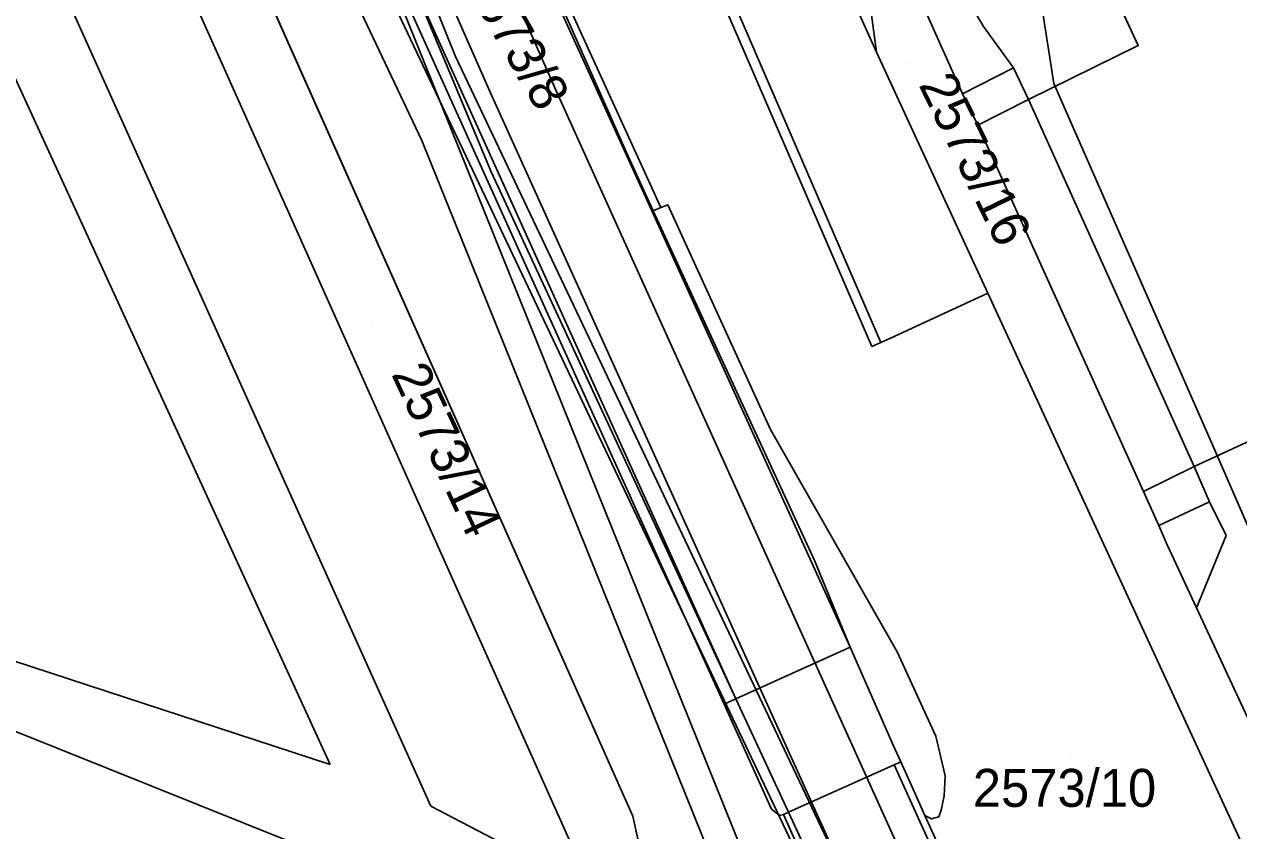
# Model space of a CAD drawing. Extents: x -263423 to -261326, y -1240067 to -1237864.
# Drawn here: x -262367.8 to -262303.8, y -1239704.5 to -1239662 of the extents above; entities that cross this region are included whole.
import ezdxf

# ---------------------------------------------------------------- set-up
doc = ezdxf.new("R2010")
doc.units = 0
for name, color, linetype in [('body_kn', 7, 'Continuous'), ('kladpar_druhypozemkov', 7, 'Continuous'), ('kladpar_hranice', 7, 'Continuous'), ('kladpar_parcelnecisla', 7, 'Continuous'), ('kladpar_plochy', 7, 'Continuous'), ('linie', 7, 'Continuous'), ('tarchy_linie', 7, 'Continuous'), ('zappar_hrandruhpozemk', 7, 'Continuous')]:
    doc.layers.add(name, color=color, linetype=linetype)

msp = doc.modelspace()

# ---------------------------------------------------------------- linework, layer by layer
at = {"layer": 'body_kn'}
for p, q in [((-262317.27, -1239662.08), (-262317.27, -1239662.08)), ((-262322.92, -1239663.44), (-262322.92, -1239663.44)), ((-262309.12, -1239663.08), (-262309.12, -1239663.08)), ((-262345.1, -1239663.66), (-262345.1, -1239663.66)), ((-262315.7, -1239664.26), (-262315.7, -1239664.26)), ((-262315.7, -1239664.26), (-262315.7, -1239664.26)), ((-262339.8, -1239665.47), (-262339.8, -1239665.47)), ((-262313.57, -1239665.08), (-262313.57, -1239665.08)), ((-262343.28, -1239665.54), (-262343.28, -1239665.54)), ((-262318.38, -1239665.63), (-262318.38, -1239665.63)), ((-262318.38, -1239665.63), (-262318.38, -1239665.63)), ((-262314.91, -1239665.93), (-262314.91, -1239665.93)), ((-262314.91, -1239665.93), (-262314.91, -1239665.93)), ((-262317.57, -1239667.29), (-262317.57, -1239667.29)), ((-262317.57, -1239667.29), (-262317.57, -1239667.29)), ((-262346.87, -1239668.09), (-262346.87, -1239668.09)), ((-262336.11, -1239668.7), (-262336.11, -1239668.7)), ((-262343.22, -1239669.75), (-262343.22, -1239669.75)), ((-262334.74, -1239671.83), (-262334.74, -1239671.83)), ((-262334.68, -1239671.81), (-262334.68, -1239671.81)), ((-262334.68, -1239671.81), (-262334.68, -1239671.81)), ((-262334.28, -1239671.63), (-262334.28, -1239671.63)), ((-262333.92, -1239671.48), (-262333.92, -1239671.48)), ((-262317.05, -1239676.15), (-262317.05, -1239676.15)), ((-262322.68, -1239678.75), (-262322.68, -1239678.75)), ((-262322.68, -1239678.75), (-262322.68, -1239678.75)), ((-262322.22, -1239678.54), (-262322.22, -1239678.54)), ((-262323.16, -1239678.95), (-262323.16, -1239678.95)), ((-262328.5, -1239683.33), (-262328.5, -1239683.33)), ((-262305.2, -1239684.14), (-262305.2, -1239684.14)), ((-262306.18, -1239685.29), (-262306.18, -1239685.29)), ((-262308.85, -1239686.61), (-262308.85, -1239686.61)), ((-262308.85, -1239686.61), (-262308.85, -1239686.61)), ((-262305.37, -1239687.14), (-262305.37, -1239687.14)), ((-262305.37, -1239687.14), (-262305.37, -1239687.14)), ((-262308.04, -1239688.39), (-262308.04, -1239688.39)), ((-262304.49, -1239688.93), (-262304.49, -1239688.93)), ((-262307.6, -1239689.41), (-262307.6, -1239689.41)), ((-262326.17, -1239690.28), (-262326.17, -1239690.28)), ((-262306.05, -1239692.73), (-262306.05, -1239692.73)), ((-262324.31, -1239694.81), (-262324.31, -1239694.81)), ((-262330.05, -1239695.41), (-262330.05, -1239695.41)), ((-262321.82, -1239695.05), (-262321.82, -1239695.05)), ((-262331.63, -1239696.16), (-262331.63, -1239696.16)), ((-262330.94, -1239697.82), (-262330.94, -1239697.82)), ((-262330.33, -1239697.54), (-262330.33, -1239697.54)), ((-262330.33, -1239697.54), (-262330.33, -1239697.54)), ((-262322.03, -1239699.98), (-262322.03, -1239699.98)), ((-262319.78, -1239699.51), (-262319.78, -1239699.51)), ((-262351.71, -1239701), (-262351.71, -1239701)), ((-262351.71, -1239701), (-262351.71, -1239701)), ((-262321.99, -1239701.02), (-262321.99, -1239701.02)), ((-262321.99, -1239701.02), (-262321.99, -1239701.02)), ((-262321.64, -1239700.86), (-262321.64, -1239700.86)), ((-262319.3, -1239701.59), (-262319.3, -1239701.59)), ((-262346.4, -1239703.2), (-262346.4, -1239703.2)), ((-262320.85, -1239702.62), (-262320.85, -1239702.62)), ((-262319.34, -1239702.65), (-262319.34, -1239702.65)), ((-262335.75, -1239703.73), (-262335.75, -1239703.73)), ((-262328.45, -1239703.35), (-262328.45, -1239703.35)), ((-262328.02, -1239703.69), (-262328.02, -1239703.69)), ((-262327.82, -1239703.64), (-262327.82, -1239703.64)), ((-262327.56, -1239703.52), (-262327.56, -1239703.52)), ((-262320.36, -1239703.69), (-262320.36, -1239703.69)), ((-262320.01, -1239703.87), (-262320.01, -1239703.87)), ((-262319.63, -1239703.76), (-262319.63, -1239703.76)), ((-262319.5, -1239703.41), (-262319.5, -1239703.41))]:
    msp.add_line(p, q, dxfattribs=at)
at = {"layer": 'kladpar_druhypozemkov'}
for p, q in [((-262321.18, -1239664), (-262321.18, -1239664)), ((-262349.54, -1239677.81), (-262349.54, -1239677.81)), ((-262312.64, -1239700.49), (-262312.64, -1239700.49))]:
    msp.add_line(p, q, dxfattribs=at)
at = {"layer": 'kladpar_hranice'}
for points in [[(-262339.47, -1239629.57), (-262339.54, -1239620.02), (-262336.81, -1239625.98), (-262332.99, -1239634.18), (-262330.27, -1239647.12), (-262322.92, -1239663.44), (-262317.05, -1239676.15), (-262322.22, -1239678.54), (-262322.68, -1239678.75), (-262334.34, -1239651.79), (-262338.77, -1239638.78), (-262338.45, -1239638.71), (-262339.47, -1239629.57)], [(-262323.22, -1239661.21), (-262322.92, -1239663.44), (-262330.27, -1239647.12)], [(-262377.62, -1239652.52), (-262366.99, -1239647.59), (-262364.46, -1239648.24), (-262364.14, -1239648.31), (-262362.72, -1239652.13), (-262337.94, -1239707.59), (-262338.27, -1239709.24), (-262370.48, -1239723.47), (-262400.33, -1239736.5), (-262402.1, -1239735.98), (-262415.66, -1239704.37), (-262427.17, -1239677.6), (-262426.39, -1239675.19), (-262377.62, -1239652.52)], [(-262364.14, -1239648.31), (-262363.13, -1239648.76), (-262361.49, -1239649.73), (-262359.73, -1239651.52), (-262358.04, -1239653.69), (-262335.75, -1239703.73), (-262335.14, -1239706.53), (-262335.21, -1239707.55), (-262335.61, -1239709.26), (-262336.26, -1239711.03), (-262337.94, -1239707.59), (-262362.72, -1239652.13), (-262364.14, -1239648.31)], [(-262344.4, -1239649.94), (-262336.11, -1239668.7), (-262334.68, -1239671.81), (-262326.17, -1239690.28), (-262324.31, -1239694.81), (-262322.03, -1239699.98), (-262321.64, -1239700.86), (-262320.85, -1239702.62), (-262320.36, -1239703.69), (-262312.1, -1239721.85), (-262318.34, -1239723.39), (-262319.1, -1239721.76), (-262327.56, -1239703.52), (-262330.33, -1239697.54), (-262343.22, -1239669.75), (-262347.49, -1239659.5)], [(-262334.34, -1239651.79), (-262322.68, -1239678.75), (-262322.22, -1239678.54), (-262317.05, -1239676.15), (-262297.65, -1239718.18), (-262298.14, -1239718.33), (-262303.04, -1239719.62), (-262312.1, -1239721.85), (-262320.36, -1239703.69), (-262320.85, -1239702.62), (-262321.64, -1239700.86), (-262322.03, -1239699.98), (-262324.31, -1239694.81), (-262326.17, -1239690.28), (-262334.68, -1239671.81), (-262336.11, -1239668.7), (-262344.4, -1239649.94)], [(-262347.49, -1239659.5), (-262343.22, -1239669.75), (-262330.33, -1239697.54), (-262327.56, -1239703.52), (-262319.1, -1239721.76), (-262318.34, -1239723.39), (-262326.49, -1239725.4), (-262328.84, -1239725.77), (-262329.39, -1239724.43), (-262330.64, -1239722.2), (-262335.95, -1239711.74), (-262336.26, -1239711.03), (-262335.61, -1239709.26), (-262335.21, -1239707.55), (-262335.14, -1239706.53), (-262335.75, -1239703.73), (-262358.04, -1239653.69)], [(-262322.3, -1239657.09), (-262320.18, -1239661.62), (-262318.38, -1239665.63), (-262317.57, -1239667.29), (-262308.85, -1239686.61), (-262308.04, -1239688.39), (-262307.6, -1239689.41), (-262306.05, -1239692.73), (-262301.13, -1239703.31), (-262300.38, -1239704.97), (-262298.32, -1239709.43), (-262296.68, -1239712.95), (-262296.45, -1239713.45), (-262294.65, -1239717.27), (-262297.65, -1239718.18), (-262317.05, -1239676.15), (-262322.92, -1239663.44), (-262323.22, -1239661.21), (-262323.01, -1239658.8), (-262322.3, -1239657.09)], [(-262311.55, -1239657.83), (-262309.12, -1239663.08), (-262314.91, -1239665.93), (-262306.18, -1239685.29), (-262305.37, -1239687.14), (-262308.04, -1239688.39), (-262308.85, -1239686.61), (-262317.57, -1239667.29), (-262318.38, -1239665.63), (-262320.18, -1239661.62)], [(-262250.25, -1239701.05), (-262256.13, -1239699.29), (-262261.94, -1239696.38), (-262267.36, -1239692.08), (-262268.19, -1239692.46), (-262264.95, -1239699.28), (-262263.33, -1239702.91), (-262283.38, -1239712.03), (-262285.35, -1239707.86), (-262287.12, -1239704.12), (-262289.86, -1239698.13), (-262297.58, -1239681.3), (-262298.74, -1239681.84), (-262302.33, -1239683.5), (-262306.18, -1239685.29), (-262314.91, -1239665.93), (-262309.12, -1239663.08), (-262311.55, -1239657.83)], [(-262297.58, -1239681.3), (-262289.86, -1239698.13), (-262301.13, -1239703.31), (-262306.05, -1239692.73), (-262307.6, -1239689.41), (-262308.04, -1239688.39), (-262305.37, -1239687.14), (-262306.18, -1239685.29), (-262302.33, -1239683.5), (-262298.74, -1239681.84), (-262297.58, -1239681.3)]]:
    msp.add_lwpolyline(points, dxfattribs=at)
at = {"layer": 'kladpar_plochy'}
for p, q in [((-262322.92, -1239663.44), (-262330.27, -1239647.12)), ((-262335.75, -1239703.73), (-262358.04, -1239653.69)), ((-262311.55, -1239657.83), (-262309.12, -1239663.08)), ((-262347.49, -1239659.5), (-262343.22, -1239669.75)), ((-262323.22, -1239661.21), (-262322.92, -1239663.44)), ((-262318.38, -1239665.63), (-262320.18, -1239661.62)), ((-262309.12, -1239663.08), (-262314.91, -1239665.93)), ((-262317.57, -1239667.29), (-262318.38, -1239665.63)), ((-262314.91, -1239665.93), (-262306.18, -1239685.29)), ((-262308.85, -1239686.61), (-262317.57, -1239667.29)), ((-262343.22, -1239669.75), (-262330.33, -1239697.54)), ((-262306.18, -1239685.29), (-262305.37, -1239687.14)), ((-262308.04, -1239688.39), (-262308.85, -1239686.61)), ((-262305.37, -1239687.14), (-262308.04, -1239688.39)), ((-262330.33, -1239697.54), (-262327.56, -1239703.52)), ((-262335.14, -1239706.53), (-262335.75, -1239703.73)), ((-262327.56, -1239703.52), (-262319.1, -1239721.76))]:
    msp.add_line(p, q, dxfattribs=at)
for points in [[(-262339.47, -1239629.57), (-262339.54, -1239620.02), (-262336.81, -1239625.98), (-262332.99, -1239634.18), (-262330.27, -1239647.12), (-262322.92, -1239663.44), (-262317.05, -1239676.15), (-262322.22, -1239678.54), (-262322.68, -1239678.75), (-262334.34, -1239651.79), (-262338.77, -1239638.78), (-262338.45, -1239638.71)], [(-262377.62, -1239652.52), (-262366.99, -1239647.59), (-262364.46, -1239648.24), (-262364.14, -1239648.31), (-262362.72, -1239652.13), (-262337.94, -1239707.59), (-262338.27, -1239709.24), (-262370.48, -1239723.47), (-262400.33, -1239736.5), (-262402.1, -1239735.98), (-262415.66, -1239704.37), (-262427.17, -1239677.6), (-262426.39, -1239675.19)], [(-262364.14, -1239648.31), (-262363.13, -1239648.76), (-262361.49, -1239649.73), (-262359.73, -1239651.52), (-262358.04, -1239653.69), (-262335.75, -1239703.73), (-262335.14, -1239706.53), (-262335.21, -1239707.55), (-262335.61, -1239709.26), (-262336.26, -1239711.03), (-262337.94, -1239707.59), (-262362.72, -1239652.13)], [(-262322.3, -1239657.09), (-262320.18, -1239661.62), (-262318.38, -1239665.63), (-262317.57, -1239667.29), (-262308.85, -1239686.61), (-262308.04, -1239688.39), (-262307.6, -1239689.41), (-262306.05, -1239692.73), (-262301.13, -1239703.31), (-262300.38, -1239704.97), (-262298.32, -1239709.43), (-262296.68, -1239712.95), (-262296.45, -1239713.45), (-262294.65, -1239717.27), (-262297.65, -1239718.18), (-262317.05, -1239676.15), (-262322.92, -1239663.44), (-262323.22, -1239661.21), (-262323.01, -1239658.8)], [(-262297.58, -1239681.3), (-262289.86, -1239698.13), (-262301.13, -1239703.31), (-262306.05, -1239692.73), (-262307.6, -1239689.41), (-262308.04, -1239688.39), (-262305.37, -1239687.14), (-262306.18, -1239685.29), (-262302.33, -1239683.5), (-262298.74, -1239681.84)]]:
    msp.add_lwpolyline(points, close=True, dxfattribs=at)
for points in [[(-262344.4, -1239649.94), (-262336.11, -1239668.7), (-262334.68, -1239671.81), (-262326.17, -1239690.28), (-262324.31, -1239694.81), (-262322.03, -1239699.98), (-262321.64, -1239700.86), (-262320.85, -1239702.62), (-262320.36, -1239703.69), (-262312.1, -1239721.85), (-262318.34, -1239723.39), (-262319.1, -1239721.76), (-262327.56, -1239703.52), (-262330.33, -1239697.54), (-262343.22, -1239669.75), (-262347.49, -1239659.5)], [(-262334.34, -1239651.79), (-262322.68, -1239678.75), (-262322.22, -1239678.54), (-262317.05, -1239676.15), (-262297.65, -1239718.18), (-262298.14, -1239718.33), (-262303.04, -1239719.62), (-262312.1, -1239721.85), (-262320.36, -1239703.69), (-262320.85, -1239702.62), (-262321.64, -1239700.86), (-262322.03, -1239699.98), (-262324.31, -1239694.81), (-262326.17, -1239690.28), (-262334.68, -1239671.81), (-262336.11, -1239668.7), (-262344.4, -1239649.94)], [(-262250.25, -1239701.05), (-262256.13, -1239699.29), (-262261.94, -1239696.38), (-262267.36, -1239692.08), (-262268.19, -1239692.46), (-262264.95, -1239699.28), (-262263.33, -1239702.91), (-262283.38, -1239712.03), (-262285.35, -1239707.86), (-262287.12, -1239704.12), (-262289.86, -1239698.13), (-262297.58, -1239681.3), (-262298.74, -1239681.84), (-262302.33, -1239683.5), (-262306.18, -1239685.29), (-262314.91, -1239665.93), (-262309.12, -1239663.08), (-262311.55, -1239657.83)]]:
    msp.add_lwpolyline(points, dxfattribs=at)
at = {"layer": 'linie'}
for points in [[(-262362.72, -1239652.13), (-262337.94, -1239707.59), (-262336.26, -1239711.03)], [(-262344.23, -1239655.41), (-262339.8, -1239665.47), (-262321.51, -1239705.92), (-262310.39, -1239730.51), (-262308.78, -1239734.22), (-262307.76, -1239736.99), (-262306.82, -1239740.81), (-262306.38, -1239744.72), (-262306.46, -1239748.66), (-262307.05, -1239752.55), (-262308.15, -1239756.32), (-262309.74, -1239759.93), (-262311.78, -1239763.29), (-262314.24, -1239766.36), (-262316.44, -1239768.56), (-262319.35, -1239771.13), (-262377.61, -1239821.41), (-262386.78, -1239829.16), (-262394.5, -1239835.13), (-262402.5, -1239840.73), (-262410.76, -1239845.94), (-262421.19, -1239851.89), (-262568.77, -1239934.2)], [(-262404.68, -1239838.29), (-262396.85, -1239832.82), (-262389.3, -1239826.98), (-262380.14, -1239819.23), (-262327.94, -1239774.18), (-262322.71, -1239769.53), (-262319.35, -1239766.13), (-262316.21, -1239762.53), (-262314.55, -1239760.25), (-262313.15, -1239757.83), (-262312.07, -1239755.37), (-262311.29, -1239753), (-262310.9, -1239751.39), (-262310.51, -1239749), (-262310.37, -1239747.13), (-262310.38, -1239744.93), (-262310.63, -1239742.28), (-262310.89, -1239740.8), (-262311.32, -1239739.06), (-262313.01, -1239733.64), (-262315, -1239728.31), (-262324.31, -1239707.49), (-262343.28, -1239665.54), (-262347.71, -1239655.48)]]:
    msp.add_lwpolyline(points, dxfattribs=at)
at = {"layer": 'tarchy_linie'}
for points in [[(-262437.41, -1239458.85), (-262427.34, -1239477.7), (-262404.79, -1239523.18), (-262365.21, -1239609.9), (-262360.22, -1239630.55), (-262327.82, -1239710.96), (-262321.7, -1239724.22)], [(-262437.86, -1239460.64), (-262419.4, -1239503.59), (-262399.45, -1239548.41), (-262378.3, -1239593.84), (-262373.86, -1239600.98), (-262371.49, -1239608.55), (-262362.38, -1239630.92), (-262360.21, -1239635.87), (-262331.63, -1239696.16), (-262318.68, -1239723.47)], [(-262358.64, -1239630.05), (-262345.1, -1239663.66), (-262330.05, -1239695.41), (-262316.95, -1239723.05), (-262318.34, -1239723.39), (-262318.68, -1239723.47), (-262321.7, -1239724.22), (-262323.33, -1239724.62), (-262328.69, -1239713.01), (-262334.14, -1239715.3), (-262334.84, -1239713.92), (-262335.55, -1239712.53), (-262329.92, -1239710.16), (-262346.87, -1239668.09), (-262361.04, -1239638.2)], [(-262314.26, -1239646.65), (-262313.49, -1239651.26), (-262314.82, -1239657.08), (-262313.57, -1239665.08), (-262305.2, -1239684.14), (-262298.33, -1239699.92), (-262297.5, -1239708.57), (-262292.9, -1239719.51), (-262287.95, -1239729.73)]]:
    msp.add_lwpolyline(points, dxfattribs=at)
at = {"layer": 'zappar_hrandruhpozemk'}
for p, q in [((-262323.16, -1239678.95), (-262334.82, -1239652)), ((-262367.82, -1239655.65), (-262346.4, -1239703.2)), ((-262330.33, -1239697.54), (-262347.49, -1239659.5)), ((-262347.61, -1239660.93), (-262330.94, -1239697.82)), ((-262369.58, -1239662.05), (-262351.71, -1239701)), ((-262318.38, -1239665.63), (-262315.7, -1239664.26)), ((-262314.91, -1239665.93), (-262315.7, -1239664.26)), ((-262317.57, -1239667.29), (-262314.91, -1239665.93)), ((-262334.74, -1239671.83), (-262334.68, -1239671.81)), ((-262322.68, -1239678.75), (-262323.16, -1239678.95)), ((-262328.5, -1239683.33), (-262321.82, -1239695.05)), ((-262308.85, -1239686.61), (-262306.18, -1239685.29)), ((-262305.37, -1239687.14), (-262304.49, -1239688.93)), ((-262304.49, -1239688.93), (-262306.05, -1239692.73)), ((-262330.94, -1239697.82), (-262330.33, -1239697.54)), ((-262330.94, -1239697.82), (-262328.45, -1239703.35)), ((-262321.99, -1239701.02), (-262327.56, -1239703.52)), ((-262346.4, -1239703.2), (-262337.94, -1239707.59)), ((-262327.82, -1239703.64), (-262327.56, -1239703.52)), ((-262327.82, -1239703.64), (-262319.51, -1239721.94))]:
    msp.add_line(p, q, dxfattribs=at)
for points in [[(-262347.7, -1239638.01), (-262346.82, -1239641.26), (-262345.39, -1239645.97), (-262344.09, -1239649.55), (-262341.09, -1239656.69), (-262334.28, -1239671.63)], [(-262334.74, -1239671.83), (-262341.52, -1239656.91), (-262344.54, -1239649.73), (-262345.87, -1239646.06)], [(-262315.7, -1239664.26), (-262317.27, -1239662.08), (-262318.21, -1239660.49)], [(-262351.71, -1239701), (-262372.39, -1239694.23), (-262373.9, -1239693.39), (-262375.23, -1239692.3), (-262376.23, -1239691.21), (-262377.05, -1239690.06), (-262377.61, -1239688.79), (-262377.98, -1239687.33), (-262378.15, -1239685.93), (-262378.08, -1239684.53), (-262377.75, -1239683.07), (-262369.58, -1239662.05)], [(-262330.33, -1239697.54), (-262324.31, -1239694.81), (-262334.74, -1239671.83)], [(-262334.68, -1239671.81), (-262334.28, -1239671.63), (-262333.92, -1239671.48), (-262328.5, -1239683.33)], [(-262321.82, -1239695.05), (-262319.78, -1239699.51), (-262319.3, -1239701.59), (-262319.34, -1239702.65), (-262319.5, -1239703.41), (-262319.63, -1239703.76), (-262320.01, -1239703.87), (-262320.36, -1239703.69)], [(-262393.87, -1239722.9), (-262385.84, -1239702.64), (-262385.2, -1239701.43), (-262384.43, -1239700.23), (-262383.46, -1239699.16), (-262382.38, -1239698.22), (-262381.17, -1239697.53), (-262380.09, -1239697.03), (-262378.88, -1239696.66), (-262377.61, -1239696.48), (-262376.28, -1239696.55), (-262375.01, -1239696.75), (-262373.43, -1239697.21), (-262353.71, -1239705.11)], [(-262313.68, -1239719.37), (-262321.99, -1239701.02), (-262321.64, -1239700.86)], [(-262328.45, -1239703.35), (-262328.02, -1239703.69), (-262327.82, -1239703.64)]]:
    msp.add_lwpolyline(points, dxfattribs=at)

# ---------------------------------------------------------------- texts
at = {"layer": 'kladpar_parcelnecisla'}
for s, rotation, p in [('2573/8', 300, (-262344.821, -1239659.589)), ('2573/16', 296, (-262320.717, -1239665.151)), ('2573/14', 295, (-262348.509, -1239680.405))]:
    msp.add_text(s, height=2, rotation=rotation, dxfattribs=at).set_placement(p)
msp.add_text('2573/10', height=2, dxfattribs=at).set_placement((-262317.84, -1239703.23))

doc.saveas('drawing.dxf')
